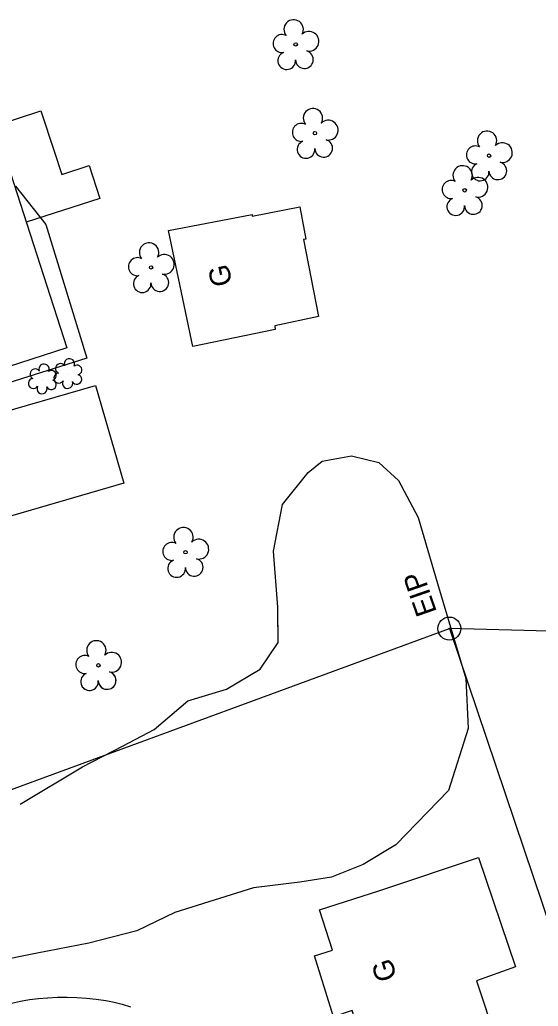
# Model space of a CAD drawing. Extents: x 1614611 to 1617571, y 898867 to 905462.
# Drawn here: x 1616582.8 to 1616682.2, y 903309.9 to 903499.1 of the extents above; entities that cross this region are included whole.
import ezdxf

# ---------------------------------------------------------------- set-up
doc = ezdxf.new("R2010")
doc.units = 0
for name, color, linetype in [('Exist Building', 7, 'Continuous'), ('Exist Building Text', 7, 'Continuous'), ('Exist Drainage Structure Drop Inlet CELL', 7, 'Continuous'), ('Exist Other Culture Area Outline', 7, 'Continuous'), ('Exist Plan Preparation Watershed Yellow', 7, 'Continuous'), ('Exist Roads Soil', 7, 'Continuous'), ('Exist Vegetation Shrub CELL', 7, 'Continuous'), ('Exist Vegetation Tree CELL', 7, 'Continuous'), ('Exist Vegetation Woods Line', 7, 'Continuous'), ('Prop Drainage Structure Catch Basin Grate 840 03E Label', 7, 'Continuous'), ('Prop Drainage Structure Pipe Alternate 30in Label', 7, 'Continuous')]:
    doc.layers.add(name, color=color, linetype=linetype)

msp = doc.modelspace()

# ---------------------------------------------------------------- linework, layer by layer
at = {"layer": 'Exist Building'}
for points in [[(1616564.51, 903427.41), (1616546.66, 903482.66), (1616573.94, 903491.47), (1616591.79, 903436.22)], [(1616611.33, 903458.7), (1616627.33, 903461.78), (1616627.37, 903461.44), (1616636.47, 903463.23), (1616637.65, 903457.03), (1616637.17, 903456.95), (1616640.06, 903442.19), (1616631.67, 903440.41), (1616631.72, 903439.75), (1616615.96, 903436.44)], [(1616566.32, 903420.04), (1616597.33, 903428.99), (1616602.73, 903410.26), (1616571.72, 903401.27)], [(1616640.24, 903328.44), (1616651.81, 903332.15), (1616670.7, 903338.45), (1616677.8, 903317.54), (1616670.37, 903314.83), (1616674.15, 903303.28), (1616662.96, 903299.51), (1616650.79, 903295.63), (1616646.48, 903309.14), (1616642.92, 903307.93), (1616639.26, 903319.6), (1616642.71, 903320.73)]]:
    msp.add_lwpolyline(points, close=True, dxfattribs=at)
at = {"layer": 'Exist Other Culture Area Outline'}
msp.add_lwpolyline([(1616578.03, 903478.8), (1616586.86, 903481.67), (1616589.38, 903473.91), (1616590.83, 903469.47), (1616596.11, 903471.19), (1616598.16, 903464.87), (1616584.02, 903460.28)], dxfattribs=at)
at = {"layer": 'Exist Plan Preparation Watershed Yellow'}
for radius in [2.2, 0.0707]:
    msp.add_circle((1616665.14, 903382.38), radius, dxfattribs=at)
at = {"layer": 'Exist Roads Soil'}
msp.add_lwpolyline([(1616577.99, 903309.7), (1616580.2, 903310.31), (1616581.21, 903310.57), (1616582.91, 903310.94), (1616584.63, 903311.22), (1616586.37, 903311.44), (1616588.11, 903311.57), (1616588.15, 903311.57), (1616590.01, 903311.68), (1616591.87, 903311.71), (1616593.73, 903311.65), (1616595.59, 903311.52), (1616597.45, 903311.32), (1616599.29, 903311.03), (1616600.86, 903310.71), (1616602.44, 903310.32), (1616604, 903309.85)], dxfattribs=at)
at = {"layer": 'Exist Vegetation Shrub CELL'}
for p, q in [((1616592.09, 903431.09), (1616592.09, 903431.09)), ((1616587.2, 903430.07), (1616587.2, 903430.07))]:
    msp.add_line(p, q, dxfattribs=at)
for centre, radius, start, end in [((1616587.43, 903432.11), 0.99, 334.8391, 200.4717), ((1616590.61, 903432.22), 0.968, 35.8908, 245.4216), ((1616592.32, 903433.13), 0.99, 334.8391, 200.4717), ((1616593.76, 903431.96), 0.929, 284.4567, 126.0861), ((1616585.72, 903431.2), 0.968, 35.8908, 245.4216), ((1616588.87, 903430.94), 0.929, 284.4567, 126.0861), ((1616590.29, 903430.39), 0.955, 95.1099, 327.9534), ((1616593.73, 903430.16), 0.937, 204.9913, 73.4601), ((1616585.4, 903429.37), 0.955, 95.1099, 327.9534), ((1616587.07, 903428.39), 0.984, 151.2797, 21.387), ((1616588.84, 903429.14), 0.937, 204.9913, 73.4601), ((1616591.96, 903429.41), 0.984, 151.2797, 21.387)]:
    msp.add_arc(centre, radius, start, end, dxfattribs=at)
at = {"layer": 'Exist Vegetation Tree CELL'}
for p, q in [((1616635.68, 903494.39), (1616635.68, 903494.39)), ((1616639.37, 903477.37), (1616639.37, 903477.37)), ((1616672.76, 903473.05), (1616672.76, 903473.05)), ((1616668.08, 903466.41), (1616668.08, 903466.41)), ((1616607.96, 903451.62), (1616607.96, 903451.62)), ((1616614.56, 903397.01), (1616614.56, 903397.01)), ((1616597.86, 903375.32), (1616597.86, 903375.32))]:
    msp.add_line(p, q, dxfattribs=at)
for centre in [(1616635.68, 903494.39), (1616639.37, 903477.37), (1616672.76, 903473.05), (1616668.08, 903466.41), (1616607.96, 903451.62), (1616614.56, 903397.01), (1616597.86, 903375.32)]:
    msp.add_circle(centre, 0.326, dxfattribs=at)
for centre, radius, start, end in [((1616635.29, 903497.27), 1.86, 330.1651, 219.7134), ((1616633.07, 903494.55), 1.73, 62.6636, 279.3457), ((1616638.23, 903494.98), 1.9, 257.1011, 134.1999), ((1616633.97, 903491.27), 1.69, 111.5671, 6.231), ((1616637.35, 903491.49), 1.7, 181.2822, 74.56), ((1616638.99, 903480.24), 1.86, 330.1651, 219.7134), ((1616636.77, 903477.52), 1.73, 62.6636, 279.3457), ((1616641.92, 903477.95), 1.9, 257.1011, 134.1999), ((1616672.37, 903475.92), 1.86, 330.1651, 219.7134), ((1616637.67, 903474.24), 1.69, 111.5671, 6.231), ((1616641.05, 903474.47), 1.7, 181.2822, 74.56), ((1616670.15, 903473.2), 1.73, 62.6636, 279.3457), ((1616675.31, 903473.63), 1.9, 257.1011, 134.1999), ((1616667.69, 903469.28), 1.86, 330.1651, 219.7134), ((1616671.05, 903469.92), 1.69, 111.5671, 6.231), ((1616674.43, 903470.15), 1.7, 181.2822, 74.56), ((1616670.63, 903466.99), 1.9, 257.1011, 134.1999), ((1616665.47, 903466.56), 1.73, 62.6636, 279.3457), ((1616666.37, 903463.29), 1.69, 111.5671, 6.231), ((1616669.75, 903463.51), 1.7, 181.2822, 74.56), ((1616607.58, 903454.49), 1.86, 330.1651, 219.7134), ((1616605.36, 903451.77), 1.73, 62.6636, 279.3457), ((1616610.51, 903452.21), 1.9, 257.1011, 134.1999), ((1616606.26, 903448.5), 1.69, 111.5671, 6.231), ((1616609.64, 903448.72), 1.7, 181.2822, 74.56), ((1616614.17, 903399.89), 1.86, 330.1651, 219.7134), ((1616611.95, 903397.17), 1.73, 62.6636, 279.3457), ((1616617.11, 903397.6), 1.9, 257.1011, 134.1999), ((1616612.85, 903393.89), 1.69, 111.5671, 6.231), ((1616616.23, 903394.11), 1.7, 181.2822, 74.56), ((1616597.48, 903378.2), 1.86, 330.1651, 219.7134), ((1616600.41, 903375.91), 1.9, 257.1011, 134.1999), ((1616595.26, 903375.48), 1.73, 62.6636, 279.3457), ((1616599.54, 903372.42), 1.7, 181.2822, 74.56), ((1616596.16, 903372.2), 1.69, 111.5671, 6.231), ((1616596.16, 903372.2), 1.69, 205.116, 6.231), ((1616599.54, 903372.42), 1.7, 181.2822, 51.3434)]:
    msp.add_arc(centre, radius, start, end, dxfattribs=at)
at = {"layer": 'Exist Vegetation Woods Line'}
for points in [[(1616582.84, 903348.72), (1616594.84, 903355.85), (1616602.63, 903359.9), (1616608.56, 903363.03), (1616615.02, 903368.49), (1616622.39, 903370.75), (1616628.85, 903374.56), (1616632.34, 903379.72), (1616632.29, 903386.47), (1616631.43, 903397.21), (1616633.14, 903406.16), (1616638.05, 903412.29), (1616640.78, 903414.48), (1616646.41, 903415.52), (1616651.63, 903414.2), (1616655.37, 903410.76), (1616659.19, 903403.67), (1616662.84, 903390.99), (1616668.28, 903372.79)], [(1616582.84, 903348.72), (1616594.84, 903355.85), (1616602.63, 903359.9), (1616608.56, 903363.03), (1616615.02, 903368.49), (1616622.39, 903370.75), (1616628.85, 903374.56), (1616632.34, 903379.72), (1616632.29, 903385.78)], [(1616668.28, 903372.79), (1616668.76, 903363.22), (1616664.97, 903351.35), (1616654.9, 903340.93), (1616648.59, 903337.16), (1616642.56, 903334.69), (1616636.46, 903333.72), (1616627.61, 903332.63), (1616612.5, 903327.9), (1616605.2, 903324.42), (1616596.03, 903322.07), (1616586.14, 903320.14), (1616577.51, 903318.39), (1616571.4, 903316.08), (1616549.72, 903304.98)]]:
    msp.add_lwpolyline(points, dxfattribs=at)
at = {"layer": 'Prop Drainage Structure Catch Basin Grate 840 03E Label'}
msp.add_lwpolyline([(1616582, 903467.22), (1616587.76, 903459.85), (1616595.65, 903434.2), (1616563.09, 903423.91), (1616546.25, 903422.29), (1616536.14, 903424.51), (1616508.8, 903428.25), (1616480.03, 903434.43), (1616468.49, 903438.39), (1616445.43, 903444.57), (1616434.29, 903448.3)], dxfattribs=at)
at = {"layer": 'Prop Drainage Structure Pipe Alternate 30in Label'}
for p, q in [((1616474.76, 903312.45), (1616665.14, 903382.38)), ((1616665.14, 903382.38), (1616744.19, 903148)), ((1617184.42, 903368.66), (1616665.14, 903382.38))]:
    msp.add_line(p, q, dxfattribs=at)

# ---------------------------------------------------------------- texts
at = {"layer": 'Exist Building Text'}
for rotation, p in [(101.7325, (1616623.57, 903448.42)), (107.7139, (1616655.17, 903315.44))]:
    msp.add_text('G', height=4, rotation=rotation, dxfattribs=at).set_placement(p)
at = {"layer": 'Exist Drainage Structure Drop Inlet CELL'}
msp.add_text('EIP', height=4, rotation=109.1768, dxfattribs=at).set_placement((1616662.79, 903385.58))

doc.saveas('drawing.dxf')
